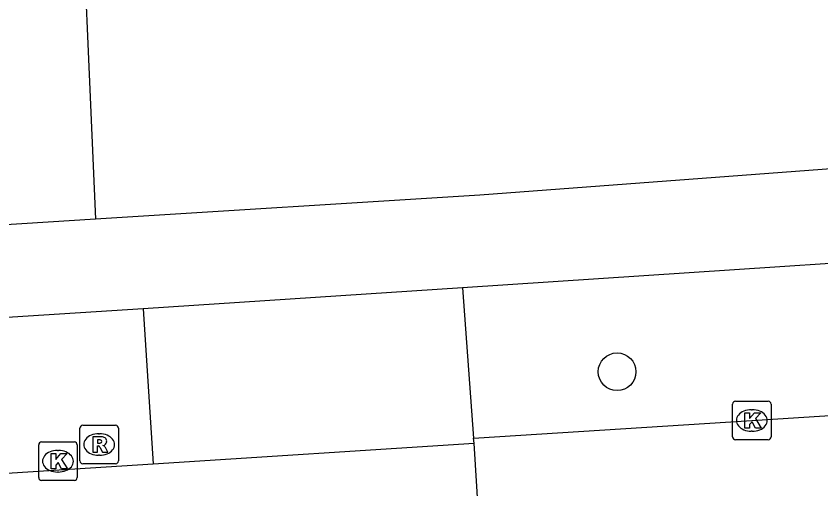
# Model space of a CAD drawing. Extents: x 160732 to 162105, y 387428 to 388479.
# Drawn here: x 160829 to 160849.91, y 387632.23 to 387644.5 of the extents above; entities that cross this region are included whole.
import ezdxf

# ---------------------------------------------------------------- set-up
doc = ezdxf.new("R2010")
doc.units = 0
for name, color, linetype in [('IMGEO_Boom', 7, 'Continuous'), ('IMGEO_Fietspad_gesloten', 7, 'Continuous'), ('IMGEO_Groenvoorziening', 7, 'Continuous'), ('IMGEO_Kolk', 7, 'Continuous'), ('IMGEO_Rioolput', 7, 'Continuous'), ('IMGEO_Voetpad_open', 7, 'Continuous')]:
    doc.layers.add(name, color=color, linetype=linetype)

msp = doc.modelspace()

# ---------------------------------------------------------------- linework, layer by layer
at = {"layer": 'IMGEO_Boom'}
msp.add_circle((160844.615, 387635.267), 0.489, dxfattribs=at)
at = {"layer": 'IMGEO_Fietspad_gesloten'}
for points in [[(160840.887, 387633.538), (160848.116, 387634.003), (160860.547, 387634.793), (160879.965, 387636.024), (160895.64, 387637.042)], [(160832.562, 387632.876), (160840.902, 387633.408)], [(160840.902, 387633.408), (160840.887, 387633.538)], [(160841.135, 387630.177), (160841.097, 387630.327), (160840.902, 387633.408)], [(160796.464, 387630.573), (160832.562, 387632.876)]]:
    msp.add_lwpolyline(points, dxfattribs=at)
at = {"layer": 'IMGEO_Groenvoorziening'}
msp.add_lwpolyline([(160894.32, 387673.95), (160883.998, 387672.504), (160882.394, 387672.045), (160881.628, 387671.69), (160880.228, 387670.749), (160879.054, 387669.538), (160878.158, 387668.109), (160876.763, 387666.27), (160873.854, 387663.013), (160870.621, 387660.077), (160867.098, 387657.496), (160863.325, 387655.297), (160859.343, 387653.504), (160855.195, 387652.137), (160850.927, 387651.212), (160844.53, 387650.061), (160837.576, 387649.526), (160830.604, 387649.721), (160831.069, 387639.224)], dxfattribs=at)
at = {"layer": 'IMGEO_Kolk'}
for p, q in [((160847.69, 387634.502), (160848.542, 387634.502)), ((160847.615, 387633.576), (160847.615, 387634.428)), ((160848.103, 387634.282), (160848.128, 387634.282)), ((160848.616, 387634.428), (160848.616, 387633.576)), ((160848.126, 387633.722), (160848.101, 387633.722)), ((160829.666, 387633.443), (160830.518, 387633.443)), ((160848.542, 387633.502), (160847.69, 387633.502)), ((160829.591, 387632.517), (160829.591, 387633.369)), ((160830.079, 387633.223), (160830.104, 387633.223)), ((160830.592, 387633.369), (160830.592, 387632.517)), ((160830.102, 387632.663), (160830.077, 387632.663)), ((160830.518, 387632.443), (160829.666, 387632.443))]:
    msp.add_line(p, q, dxfattribs=at)
for points in [[(160847.69, 387634.502), (160848.542, 387634.502)], [(160847.615, 387633.576), (160847.615, 387634.428)], [(160848.616, 387634.428), (160848.616, 387633.576)], [(160847.936, 387634.202), (160848.059, 387634.202), (160848.059, 387634.051), (160848.189, 387634.202), (160848.353, 387634.202), (160848.207, 387634.051), (160848.36, 387633.802), (160848.208, 387633.802), (160848.123, 387633.966), (160848.059, 387633.899), (160848.059, 387633.802), (160847.936, 387633.802), (160847.936, 387634.202)], [(160829.666, 387633.443), (160830.518, 387633.443)], [(160848.542, 387633.502), (160847.69, 387633.502)], [(160829.591, 387632.517), (160829.591, 387633.369)], [(160830.592, 387633.369), (160830.592, 387632.517)], [(160829.912, 387633.143), (160830.035, 387633.143), (160830.035, 387632.992), (160830.165, 387633.143), (160830.329, 387633.143), (160830.183, 387632.992), (160830.336, 387632.743), (160830.184, 387632.743), (160830.099, 387632.907), (160830.035, 387632.84), (160830.035, 387632.743), (160829.912, 387632.743), (160829.912, 387633.143)], [(160830.518, 387632.443), (160829.666, 387632.443)]]:
    msp.add_lwpolyline(points, dxfattribs=at)
for centre, start, end in [((160847.692, 387634.426), 91.552, 178.448), ((160847.692, 387634.426), 91.552, 178.448), ((160848.54, 387634.426), 1.552, 88.448), ((160848.54, 387634.426), 1.552, 88.448), ((160829.668, 387633.367), 91.552, 178.448), ((160829.668, 387633.367), 91.552, 178.448), ((160830.516, 387633.367), 1.552, 88.448), ((160830.516, 387633.367), 1.552, 88.448), ((160847.692, 387633.578), 181.552, 268.448), ((160847.692, 387633.578), 181.552, 268.448), ((160848.54, 387633.578), 271.552, 358.448), ((160848.54, 387633.578), 271.552, 358.448), ((160829.668, 387632.519), 181.552, 268.448), ((160829.668, 387632.519), 181.552, 268.448), ((160830.516, 387632.519), 271.552, 358.448), ((160830.516, 387632.519), 271.552, 358.448)]:
    msp.add_arc(centre, 0.0765, start, end, dxfattribs=at)
for centre, major_axis, ratio, start_param, end_param in [((160848.102, 387634.002), (-0.387, 0.002), 0.722429, 4.712389, 7.853982), ((160848.127, 387634.002), (-0.39, 0.002), 0.717154, 1.570796, 4.712389), ((160830.078, 387632.943), (-0.387, 0.002), 0.722429, 4.712389, 7.853982), ((160830.103, 387632.943), (-0.39, 0.002), 0.717154, 1.570796, 4.712389)]:
    msp.add_ellipse(centre, major_axis=major_axis, ratio=ratio, start_param=start_param, end_param=end_param, dxfattribs=at)
at = {"layer": 'IMGEO_Rioolput'}
for p, q in [((160830.661, 387632.951), (160830.661, 387633.803)), ((160830.736, 387633.877), (160831.588, 387633.877)), ((160831.662, 387633.803), (160831.662, 387632.951)), ((160831.149, 387633.657), (160831.174, 387633.657)), ((160831.172, 387633.097), (160831.147, 387633.097)), ((160831.588, 387632.877), (160830.736, 387632.877))]:
    msp.add_line(p, q, dxfattribs=at)
for points in [[(160830.661, 387632.951), (160830.661, 387633.803)], [(160830.736, 387633.877), (160831.588, 387633.877)], [(160831.662, 387633.803), (160831.662, 387632.951)], [(160831.25, 387633.575), (160830.998, 387633.577), (160830.998, 387633.177)], [(160831.176, 387633.496), (160831.122, 387633.496), (160831.122, 387633.415)], [(160831.122, 387633.415), (160831.174, 387633.415)], [(160830.998, 387633.177), (160831.122, 387633.177), (160831.122, 387633.339), (160831.133, 387633.339)], [(160831.18, 387633.31), (160831.251, 387633.177), (160831.391, 387633.177), (160831.326, 387633.303)], [(160831.588, 387632.877), (160830.736, 387632.877)]]:
    msp.add_lwpolyline(points, dxfattribs=at)
for centre, radius, start, end in [((160830.738, 387633.801), 0.0765, 91.552, 178.448), ((160830.738, 387633.801), 0.0765, 91.552, 178.448), ((160831.586, 387633.801), 0.0765, 1.552, 88.448), ((160831.586, 387633.801), 0.0765, 1.552, 88.448), ((160831.158, 387633.604), 0.19, 274.7715, 282.9687), ((160831.182, 387633.4), 0.0964, 77.0061, 93.1865), ((160831.196, 387633.457), 0.0378, 276.6634, 79.6772), ((160831.249, 387633.465), 0.109, 350.3612, 89.416), ((160831.247, 387633.465), 0.112, 277.5842, 350.9817), ((160831.132, 387633.286), 0.0533, 26.0293, 88.6989), ((160831.231, 387633.25), 0.108, 29.5134, 73.7905), ((160830.738, 387632.953), 0.0765, 181.552, 268.448), ((160830.738, 387632.953), 0.0765, 181.552, 268.448), ((160831.586, 387632.953), 0.0765, 271.552, 358.448), ((160831.586, 387632.953), 0.0765, 271.552, 358.448)]:
    msp.add_arc(centre, radius, start, end, dxfattribs=at)
for centre, major_axis, ratio, start_param, end_param in [((160831.148, 387633.377), (-0.387, 0.002), 0.722429, 4.712389, 7.853982), ((160831.173, 387633.377), (-0.39, 0.002), 0.717154, 1.570796, 4.712389)]:
    msp.add_ellipse(centre, major_axis=major_axis, ratio=ratio, start_param=start_param, end_param=end_param, dxfattribs=at)
at = {"layer": 'IMGEO_Voetpad_open'}
for points in [[(160893.132, 387643.75), (160841.046, 387639.853), (160831.069, 387639.224)], [(160893.982, 387640.975), (160840.6, 387637.449)], [(160831.069, 387639.224), (160815.203, 387638.225)], [(160840.6, 387637.449), (160832.305, 387636.901)], [(160840.6, 387637.449), (160840.887, 387633.538)], [(160832.305, 387636.901), (160821.706, 387636.225), (160797.079, 387634.803), (160796.238, 387634.065)], [(160832.305, 387636.901), (160832.562, 387632.876)]]:
    msp.add_lwpolyline(points, dxfattribs=at)

doc.saveas('drawing.dxf')
